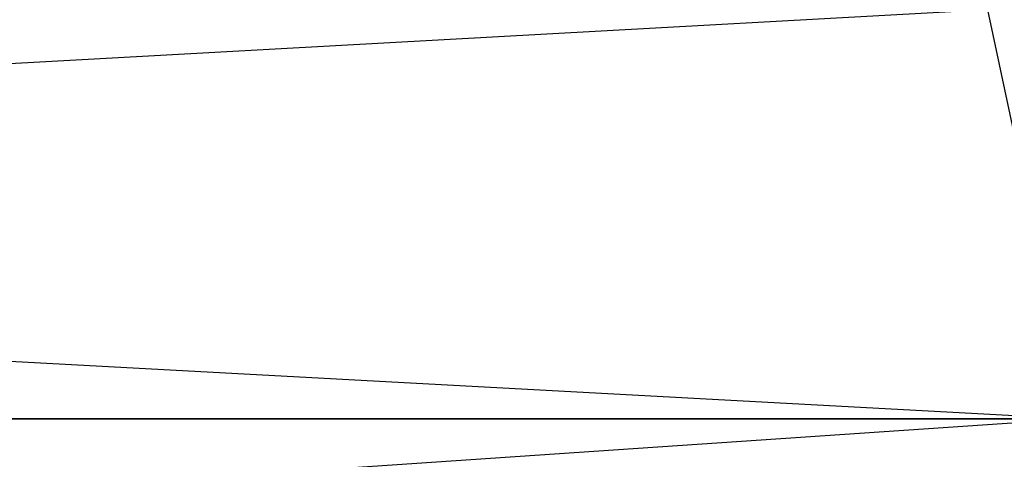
# Model space of a CAD drawing. Header units: centimetres. Extents: x 0.1 to 26.3, y 0 to 13.2.
# Tile 575 of 656: x 3.21527 to 3.22008, y 13.24054 to 13.24268. Entities that reach past the tile are written whole.
import ezdxf

# ---------------------------------------------------------------- set-up
doc = ezdxf.new("R2010")
doc.units = ezdxf.units.CM
doc.header["$LTSCALE"] = 2.54
doc.layers.get('0').update_dxf_attribs({"color": 13})

# ---------------------------------------------------------------- blocks, each defined once
blk = doc.blocks.new('Pojemnik na r_czniki papierowe CRESTO.STL')
at = {"color": 0}
for p, q in [((3.1835873, 13.2427338, 29.3386292), (3.2204258, 13.2407333, 29.3373505)), ((3.1835873, 13.2427338, 19.0386292), (3.2204258, 13.2407333, 19.0373505)), ((3.2200001, 13.2427338, 28.3654724), (3.1838007, 13.2407333, 28.3585236)), ((3.2200001, 13.2427338, 18.0654724), (3.1838007, 13.2407333, 18.058522)), ((3.2200001, 13.2427338, 29.3345276), (3.2204258, 13.2407333, 29.3373505)), ((3.2200001, 13.2427338, 28.3654724), (3.2204258, 13.2407333, 28.3626495)), ((3.2200001, 13.2427338, 19.0345276), (3.2204258, 13.2407333, 19.0373505)), ((3.2200001, 13.2427338, 18.0654724), (3.2204258, 13.2407333, 18.0626495)), ((3.2204258, 13.2407333, 29.3373505), (3.1838007, 13.2407333, 29.3414764)), ((3.1838007, 13.2407333, 28.3585236), (3.2204258, 13.2407333, 28.3626495)), ((3.2204258, 13.2407333, 19.0373505), (3.1838007, 13.2407333, 19.041478)), ((3.1838007, 13.2407333, 18.058522), (3.2204258, 13.2407333, 18.0626495)), ((3.2204258, 13.2407333, 28.3626495), (3.1839848, 13.238269, 28.3560638)), ((3.2204258, 13.2407333, 18.0626495), (3.1839848, 13.238269, 18.0560638))]:
    blk.add_line(p, q, dxfattribs=at)

msp = doc.modelspace()

# ---------------------------------------------------------------- block references
at = {"color": 0}
msp.add_blockref('Pojemnik na r_czniki papierowe CRESTO.STL', (0, 0), dxfattribs=at)

doc.saveas('drawing.dxf')
